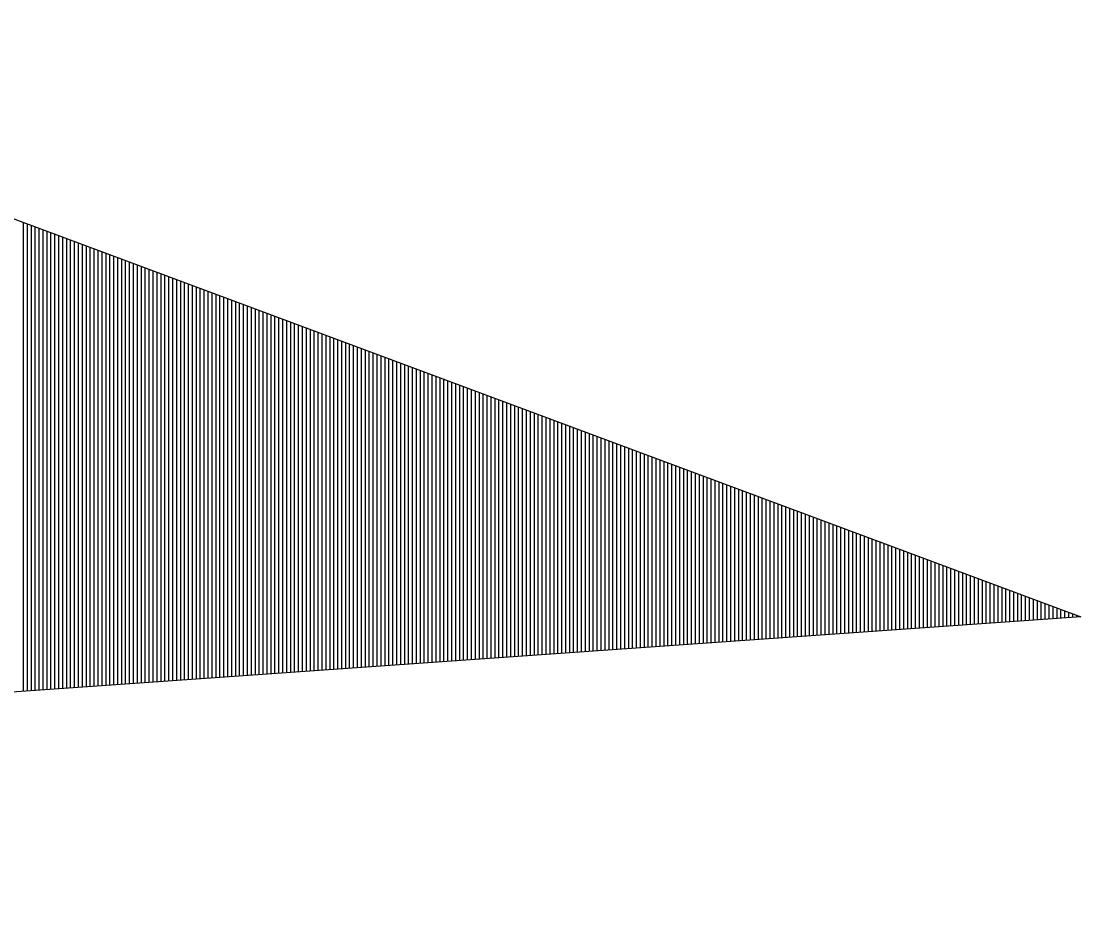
# Model space of a CAD drawing. Extents: x 1398460 to 1408037, y 380768 to 383968.
# Drawn here: x 1401001.212 to 1401003.909, y 380971.13 to 380973.375 of the extents above; entities that cross this region are included whole.
import ezdxf

# ---------------------------------------------------------------- set-up
doc = ezdxf.new("R2010")
doc.units = 0
doc.layers.add('Default', color=7, linetype='Continuous')

msp = doc.modelspace()

# ---------------------------------------------------------------- linework, layer by layer
at = {"layer": 'Default'}
for p, q in [((1400999.8426, 380973.3753), (1401003.9087, 380971.8605)), ((1401001.2173, 380972.8632), (1401001.2173, 380971.6705)), ((1401001.2273, 380972.8595), (1401001.2273, 380971.6712)), ((1401001.2373, 380972.8557), (1401001.2373, 380971.6719)), ((1401001.2473, 380972.852), (1401001.2473, 380971.6726)), ((1401001.2573, 380972.8483), (1401001.2573, 380971.6733)), ((1401001.2673, 380972.8446), (1401001.2673, 380971.674)), ((1401001.2773, 380972.8408), (1401001.2773, 380971.6747)), ((1401001.2873, 380972.8371), (1401001.2873, 380971.6754)), ((1401001.2973, 380972.8334), (1401001.2973, 380971.6761)), ((1401001.3073, 380972.8297), (1401001.3073, 380971.6768)), ((1401001.3173, 380972.8259), (1401001.3173, 380971.6775)), ((1401001.3273, 380972.8222), (1401001.3273, 380971.6782)), ((1401001.3373, 380972.8185), (1401001.3373, 380971.6789)), ((1401001.3473, 380972.8148), (1401001.3473, 380971.6796)), ((1401001.3573, 380972.811), (1401001.3573, 380971.6804)), ((1401001.3673, 380972.8073), (1401001.3673, 380971.6811)), ((1401001.3773, 380972.8036), (1401001.3773, 380971.6818)), ((1401001.3873, 380972.7999), (1401001.3873, 380971.6825)), ((1401001.3973, 380972.7961), (1401001.3973, 380971.6832)), ((1401001.4073, 380972.7924), (1401001.4073, 380971.6839)), ((1401001.4173, 380972.7887), (1401001.4173, 380971.6846)), ((1401001.4273, 380972.7849), (1401001.4273, 380971.6853)), ((1401001.4373, 380972.7812), (1401001.4373, 380971.686)), ((1401001.4473, 380972.7775), (1401001.4473, 380971.6867)), ((1401001.4573, 380972.7738), (1401001.4573, 380971.6874)), ((1401001.4673, 380972.77), (1401001.4673, 380971.6881)), ((1401001.4773, 380972.7663), (1401001.4773, 380971.6888)), ((1401001.4873, 380972.7626), (1401001.4873, 380971.6895)), ((1401001.4973, 380972.7589), (1401001.4973, 380971.6902)), ((1401001.5073, 380972.7551), (1401001.5073, 380971.6909)), ((1401001.5173, 380972.7514), (1401001.5173, 380971.6917)), ((1401001.5273, 380972.7477), (1401001.5273, 380971.6924)), ((1401001.5373, 380972.744), (1401001.5373, 380971.6931)), ((1401001.5473, 380972.7402), (1401001.5473, 380971.6938)), ((1401001.5573, 380972.7365), (1401001.5573, 380971.6945)), ((1401001.5673, 380972.7328), (1401001.5673, 380971.6952)), ((1401001.5773, 380972.7291), (1401001.5773, 380971.6959)), ((1401001.5873, 380972.7253), (1401001.5873, 380971.6966)), ((1401001.5973, 380972.7216), (1401001.5973, 380971.6973)), ((1401001.6073, 380972.7179), (1401001.6073, 380971.698)), ((1401001.6173, 380972.7142), (1401001.6173, 380971.6987)), ((1401001.6273, 380972.7104), (1401001.6273, 380971.6994)), ((1401001.6373, 380972.7067), (1401001.6373, 380971.7001)), ((1401001.6473, 380972.703), (1401001.6473, 380971.7008)), ((1401001.6573, 380972.6993), (1401001.6573, 380971.7015)), ((1401001.6673, 380972.6955), (1401001.6673, 380971.7022)), ((1401001.6773, 380972.6918), (1401001.6773, 380971.7029)), ((1401001.6873, 380972.6881), (1401001.6873, 380971.7037)), ((1401001.6973, 380972.6844), (1401001.6973, 380971.7044)), ((1401001.7073, 380972.6806), (1401001.7073, 380971.7051)), ((1401001.7173, 380972.6769), (1401001.7173, 380971.7058)), ((1401001.7273, 380972.6732), (1401001.7273, 380971.7065)), ((1401001.7373, 380972.6695), (1401001.7373, 380971.7072)), ((1401001.7473, 380972.6657), (1401001.7473, 380971.7079)), ((1401001.7573, 380972.662), (1401001.7573, 380971.7086)), ((1401001.7673, 380972.6583), (1401001.7673, 380971.7093)), ((1401001.7773, 380972.6546), (1401001.7773, 380971.71)), ((1401001.7873, 380972.6508), (1401001.7873, 380971.7107)), ((1401001.7973, 380972.6471), (1401001.7973, 380971.7114)), ((1401001.8073, 380972.6434), (1401001.8073, 380971.7121)), ((1401001.8173, 380972.6397), (1401001.8173, 380971.7128)), ((1401001.8273, 380972.6359), (1401001.8273, 380971.7135)), ((1401001.8373, 380972.6322), (1401001.8373, 380971.7142)), ((1401001.8473, 380972.6285), (1401001.8473, 380971.715)), ((1401001.8573, 380972.6248), (1401001.8573, 380971.7157)), ((1401001.8673, 380972.621), (1401001.8673, 380971.7164)), ((1401001.8773, 380972.6173), (1401001.8773, 380971.7171)), ((1401001.8873, 380972.6136), (1401001.8873, 380971.7178)), ((1401001.8973, 380972.6099), (1401001.8973, 380971.7185)), ((1401001.9073, 380972.6061), (1401001.9073, 380971.7192)), ((1401001.9173, 380972.6024), (1401001.9173, 380971.7199)), ((1401001.9273, 380972.5987), (1401001.9273, 380971.7206)), ((1401001.9373, 380972.5949), (1401001.9373, 380971.7213)), ((1401001.9473, 380972.5912), (1401001.9473, 380971.722)), ((1401001.9573, 380972.5875), (1401001.9573, 380971.7227)), ((1401001.9673, 380972.5838), (1401001.9673, 380971.7234)), ((1401001.9773, 380972.58), (1401001.9773, 380971.7241)), ((1401001.9873, 380972.5763), (1401001.9873, 380971.7248)), ((1401001.9973, 380972.5726), (1401001.9973, 380971.7255)), ((1401002.0073, 380972.5689), (1401002.0073, 380971.7263)), ((1401002.0173, 380972.5651), (1401002.0173, 380971.727)), ((1401002.0273, 380972.5614), (1401002.0273, 380971.7277)), ((1401002.0373, 380972.5577), (1401002.0373, 380971.7284)), ((1401002.0473, 380972.554), (1401002.0473, 380971.7291)), ((1401002.0573, 380972.5502), (1401002.0573, 380971.7298)), ((1401002.0673, 380972.5465), (1401002.0673, 380971.7305)), ((1401002.0773, 380972.5428), (1401002.0773, 380971.7312)), ((1401002.0873, 380972.5391), (1401002.0873, 380971.7319)), ((1401002.0973, 380972.5353), (1401002.0973, 380971.7326)), ((1401002.1073, 380972.5316), (1401002.1073, 380971.7333)), ((1401002.1173, 380972.5279), (1401002.1173, 380971.734)), ((1401002.1273, 380972.5242), (1401002.1273, 380971.7347)), ((1401002.1373, 380972.5204), (1401002.1373, 380971.7354)), ((1401002.1473, 380972.5167), (1401002.1473, 380971.7361)), ((1401002.1573, 380972.513), (1401002.1573, 380971.7368)), ((1401002.1673, 380972.5093), (1401002.1673, 380971.7376)), ((1401002.1773, 380972.5055), (1401002.1773, 380971.7383)), ((1401002.1873, 380972.5018), (1401002.1873, 380971.739)), ((1401002.1973, 380972.4981), (1401002.1973, 380971.7397)), ((1401002.2073, 380972.4944), (1401002.2073, 380971.7404)), ((1401002.2173, 380972.4906), (1401002.2173, 380971.7411)), ((1401002.2273, 380972.4869), (1401002.2273, 380971.7418)), ((1401002.2373, 380972.4832), (1401002.2373, 380971.7425)), ((1401002.2473, 380972.4795), (1401002.2473, 380971.7432)), ((1401002.2573, 380972.4757), (1401002.2573, 380971.7439)), ((1401002.2673, 380972.472), (1401002.2673, 380971.7446)), ((1401002.2773, 380972.4683), (1401002.2773, 380971.7453)), ((1401002.2873, 380972.4646), (1401002.2873, 380971.746)), ((1401002.2973, 380972.4608), (1401002.2973, 380971.7467)), ((1401002.3073, 380972.4571), (1401002.3073, 380971.7474)), ((1401002.3173, 380972.4534), (1401002.3173, 380971.7481)), ((1401002.3273, 380972.4497), (1401002.3273, 380971.7489)), ((1401002.3373, 380972.4459), (1401002.3373, 380971.7496)), ((1401002.3473, 380972.4422), (1401002.3473, 380971.7503)), ((1401002.3573, 380972.4385), (1401002.3573, 380971.751)), ((1401002.3673, 380972.4348), (1401002.3673, 380971.7517)), ((1401002.3773, 380972.431), (1401002.3773, 380971.7524)), ((1401002.3873, 380972.4273), (1401002.3873, 380971.7531)), ((1401002.3973, 380972.4236), (1401002.3973, 380971.7538)), ((1401002.4073, 380972.4198), (1401002.4073, 380971.7545)), ((1401002.4173, 380972.4161), (1401002.4173, 380971.7552)), ((1401002.4273, 380972.4124), (1401002.4273, 380971.7559)), ((1401002.4373, 380972.4087), (1401002.4373, 380971.7566)), ((1401002.4473, 380972.4049), (1401002.4473, 380971.7573)), ((1401002.4573, 380972.4012), (1401002.4573, 380971.758)), ((1401002.4673, 380972.3975), (1401002.4673, 380971.7587)), ((1401002.4773, 380972.3938), (1401002.4773, 380971.7594)), ((1401002.4873, 380972.39), (1401002.4873, 380971.7602)), ((1401002.4973, 380972.3863), (1401002.4973, 380971.7609)), ((1401002.5073, 380972.3826), (1401002.5073, 380971.7616)), ((1401002.5173, 380972.3789), (1401002.5173, 380971.7623)), ((1401002.5273, 380972.3751), (1401002.5273, 380971.763)), ((1401002.5373, 380972.3714), (1401002.5373, 380971.7637)), ((1401002.5473, 380972.3677), (1401002.5473, 380971.7644)), ((1401002.5573, 380972.364), (1401002.5573, 380971.7651)), ((1401002.5673, 380972.3602), (1401002.5673, 380971.7658)), ((1401002.5773, 380972.3565), (1401002.5773, 380971.7665)), ((1401002.5873, 380972.3528), (1401002.5873, 380971.7672)), ((1401002.5973, 380972.3491), (1401002.5973, 380971.7679)), ((1401002.6073, 380972.3453), (1401002.6073, 380971.7686)), ((1401002.6173, 380972.3416), (1401002.6173, 380971.7693)), ((1401002.6273, 380972.3379), (1401002.6273, 380971.77)), ((1401002.6373, 380972.3342), (1401002.6373, 380971.7707)), ((1401002.6473, 380972.3304), (1401002.6473, 380971.7714)), ((1401002.6573, 380972.3267), (1401002.6573, 380971.7722)), ((1401002.6673, 380972.323), (1401002.6673, 380971.7729)), ((1401002.6773, 380972.3193), (1401002.6773, 380971.7736)), ((1401002.6873, 380972.3155), (1401002.6873, 380971.7743)), ((1401002.6973, 380972.3118), (1401002.6973, 380971.775)), ((1401002.7073, 380972.3081), (1401002.7073, 380971.7757)), ((1401002.7173, 380972.3044), (1401002.7173, 380971.7764)), ((1401002.7273, 380972.3006), (1401002.7273, 380971.7771)), ((1401002.7373, 380972.2969), (1401002.7373, 380971.7778)), ((1401002.7473, 380972.2932), (1401002.7473, 380971.7785)), ((1401002.7573, 380972.2895), (1401002.7573, 380971.7792)), ((1401002.7673, 380972.2857), (1401002.7673, 380971.7799)), ((1401002.7773, 380972.282), (1401002.7773, 380971.7806)), ((1401002.7873, 380972.2783), (1401002.7873, 380971.7813)), ((1401002.7973, 380972.2746), (1401002.7973, 380971.782)), ((1401002.8073, 380972.2708), (1401002.8073, 380971.7827)), ((1401002.8173, 380972.2671), (1401002.8173, 380971.7835)), ((1401002.8273, 380972.2634), (1401002.8273, 380971.7842)), ((1401002.8373, 380972.2597), (1401002.8373, 380971.7849)), ((1401002.8473, 380972.2559), (1401002.8473, 380971.7856)), ((1401002.8573, 380972.2522), (1401002.8573, 380971.7863)), ((1401002.8673, 380972.2485), (1401002.8673, 380971.787)), ((1401002.8773, 380972.2448), (1401002.8773, 380971.7877)), ((1401002.8873, 380972.241), (1401002.8873, 380971.7884)), ((1401002.8973, 380972.2373), (1401002.8973, 380971.7891)), ((1401002.9073, 380972.2336), (1401002.9073, 380971.7898)), ((1401002.9173, 380972.2298), (1401002.9173, 380971.7905)), ((1401002.9273, 380972.2261), (1401002.9273, 380971.7912)), ((1401002.9373, 380972.2224), (1401002.9373, 380971.7919)), ((1401002.9473, 380972.2187), (1401002.9473, 380971.7926)), ((1401002.9573, 380972.2149), (1401002.9573, 380971.7933)), ((1401002.9673, 380972.2112), (1401002.9673, 380971.794)), ((1401002.9773, 380972.2075), (1401002.9773, 380971.7948)), ((1401002.9873, 380972.2038), (1401002.9873, 380971.7955)), ((1401002.9973, 380972.2), (1401002.9973, 380971.7962)), ((1401003.0073, 380972.1963), (1401003.0073, 380971.7969)), ((1401003.0173, 380972.1926), (1401003.0173, 380971.7976)), ((1401003.0273, 380972.1889), (1401003.0273, 380971.7983)), ((1401003.0373, 380972.1851), (1401003.0373, 380971.799)), ((1401003.0473, 380972.1814), (1401003.0473, 380971.7997)), ((1401003.0573, 380972.1777), (1401003.0573, 380971.8004)), ((1401003.0673, 380972.174), (1401003.0673, 380971.8011)), ((1401003.0773, 380972.1702), (1401003.0773, 380971.8018)), ((1401003.0873, 380972.1665), (1401003.0873, 380971.8025)), ((1401003.0973, 380972.1628), (1401003.0973, 380971.8032)), ((1401003.1073, 380972.1591), (1401003.1073, 380971.8039)), ((1401003.1173, 380972.1553), (1401003.1173, 380971.8046)), ((1401003.1273, 380972.1516), (1401003.1273, 380971.8053)), ((1401003.1373, 380972.1479), (1401003.1373, 380971.8061)), ((1401003.1473, 380972.1442), (1401003.1473, 380971.8068)), ((1401003.1573, 380972.1404), (1401003.1573, 380971.8075)), ((1401003.1673, 380972.1367), (1401003.1673, 380971.8082)), ((1401003.1773, 380972.133), (1401003.1773, 380971.8089)), ((1401003.1873, 380972.1293), (1401003.1873, 380971.8096)), ((1401003.1973, 380972.1255), (1401003.1973, 380971.8103)), ((1401003.2073, 380972.1218), (1401003.2073, 380971.811)), ((1401003.2173, 380972.1181), (1401003.2173, 380971.8117)), ((1401003.2273, 380972.1144), (1401003.2273, 380971.8124)), ((1401003.2373, 380972.1106), (1401003.2373, 380971.8131)), ((1401003.2473, 380972.1069), (1401003.2473, 380971.8138)), ((1401003.2573, 380972.1032), (1401003.2573, 380971.8145)), ((1401003.2673, 380972.0995), (1401003.2673, 380971.8152)), ((1401003.2773, 380972.0957), (1401003.2773, 380971.8159)), ((1401003.2873, 380972.092), (1401003.2873, 380971.8166)), ((1401003.2973, 380972.0883), (1401003.2973, 380971.8174)), ((1401003.3073, 380972.0846), (1401003.3073, 380971.8181)), ((1401003.3173, 380972.0808), (1401003.3173, 380971.8188)), ((1401003.3273, 380972.0771), (1401003.3273, 380971.8195)), ((1401003.3373, 380972.0734), (1401003.3373, 380971.8202)), ((1401003.3473, 380972.0697), (1401003.3473, 380971.8209)), ((1401003.3573, 380972.0659), (1401003.3573, 380971.8216)), ((1401003.3673, 380972.0622), (1401003.3673, 380971.8223)), ((1401003.3773, 380972.0585), (1401003.3773, 380971.823)), ((1401003.3873, 380972.0548), (1401003.3873, 380971.8237)), ((1401003.3973, 380972.051), (1401003.3973, 380971.8244)), ((1401003.4073, 380972.0473), (1401003.4073, 380971.8251)), ((1401003.4173, 380972.0436), (1401003.4173, 380971.8258)), ((1401003.4273, 380972.0398), (1401003.4273, 380971.8265)), ((1401003.4373, 380972.0361), (1401003.4373, 380971.8272)), ((1401003.4473, 380972.0324), (1401003.4473, 380971.8279)), ((1401003.4573, 380972.0287), (1401003.4573, 380971.8287)), ((1401003.4673, 380972.0249), (1401003.4673, 380971.8294)), ((1401003.4773, 380972.0212), (1401003.4773, 380971.8301)), ((1401003.4873, 380972.0175), (1401003.4873, 380971.8308)), ((1401003.4973, 380972.0138), (1401003.4973, 380971.8315)), ((1401003.5073, 380972.01), (1401003.5073, 380971.8322)), ((1401003.5173, 380972.0063), (1401003.5173, 380971.8329)), ((1401003.5273, 380972.0026), (1401003.5273, 380971.8336)), ((1401003.5373, 380971.9989), (1401003.5373, 380971.8343)), ((1401003.5473, 380971.9951), (1401003.5473, 380971.835)), ((1401003.5573, 380971.9914), (1401003.5573, 380971.8357)), ((1401003.5673, 380971.9877), (1401003.5673, 380971.8364)), ((1401003.5773, 380971.984), (1401003.5773, 380971.8371)), ((1401003.5873, 380971.9802), (1401003.5873, 380971.8378)), ((1401003.5973, 380971.9765), (1401003.5973, 380971.8385)), ((1401003.6073, 380971.9728), (1401003.6073, 380971.8392)), ((1401003.6173, 380971.9691), (1401003.6173, 380971.8399)), ((1401003.6273, 380971.9653), (1401003.6273, 380971.8407)), ((1401003.6373, 380971.9616), (1401003.6373, 380971.8414)), ((1401003.6473, 380971.9579), (1401003.6473, 380971.8421)), ((1401003.6573, 380971.9542), (1401003.6573, 380971.8428)), ((1401003.6673, 380971.9504), (1401003.6673, 380971.8435)), ((1401003.6773, 380971.9467), (1401003.6773, 380971.8442)), ((1401003.6873, 380971.943), (1401003.6873, 380971.8449)), ((1401003.6973, 380971.9393), (1401003.6973, 380971.8456)), ((1401003.7073, 380971.9355), (1401003.7073, 380971.8463)), ((1401003.7173, 380971.9318), (1401003.7173, 380971.847)), ((1401003.7273, 380971.9281), (1401003.7273, 380971.8477)), ((1401003.7373, 380971.9244), (1401003.7373, 380971.8484)), ((1401003.7473, 380971.9206), (1401003.7473, 380971.8491)), ((1401003.7573, 380971.9169), (1401003.7573, 380971.8498)), ((1401003.7673, 380971.9132), (1401003.7673, 380971.8505)), ((1401003.7773, 380971.9095), (1401003.7773, 380971.8512)), ((1401003.7873, 380971.9057), (1401003.7873, 380971.852)), ((1401003.7973, 380971.902), (1401003.7973, 380971.8527)), ((1401003.8073, 380971.8983), (1401003.8073, 380971.8534)), ((1401003.8173, 380971.8946), (1401003.8173, 380971.8541)), ((1401003.8273, 380971.8908), (1401003.8273, 380971.8548)), ((1401003.8373, 380971.8871), (1401003.8373, 380971.8555)), ((1401003.8473, 380971.8834), (1401003.8473, 380971.8562)), ((1401003.8573, 380971.8797), (1401003.8573, 380971.8569)), ((1401003.8673, 380971.8759), (1401003.8673, 380971.8576)), ((1401003.8773, 380971.8722), (1401003.8773, 380971.8583)), ((1401003.8873, 380971.8685), (1401003.8873, 380971.859)), ((1401003.8973, 380971.8648), (1401003.8973, 380971.8597)), ((1401003.9087, 380971.8605), (1400993.5656, 380971.1301)), ((1401003.9073, 380971.861), (1401003.9073, 380971.8604))]:
    msp.add_line(p, q, dxfattribs=at)

doc.saveas('drawing.dxf')
